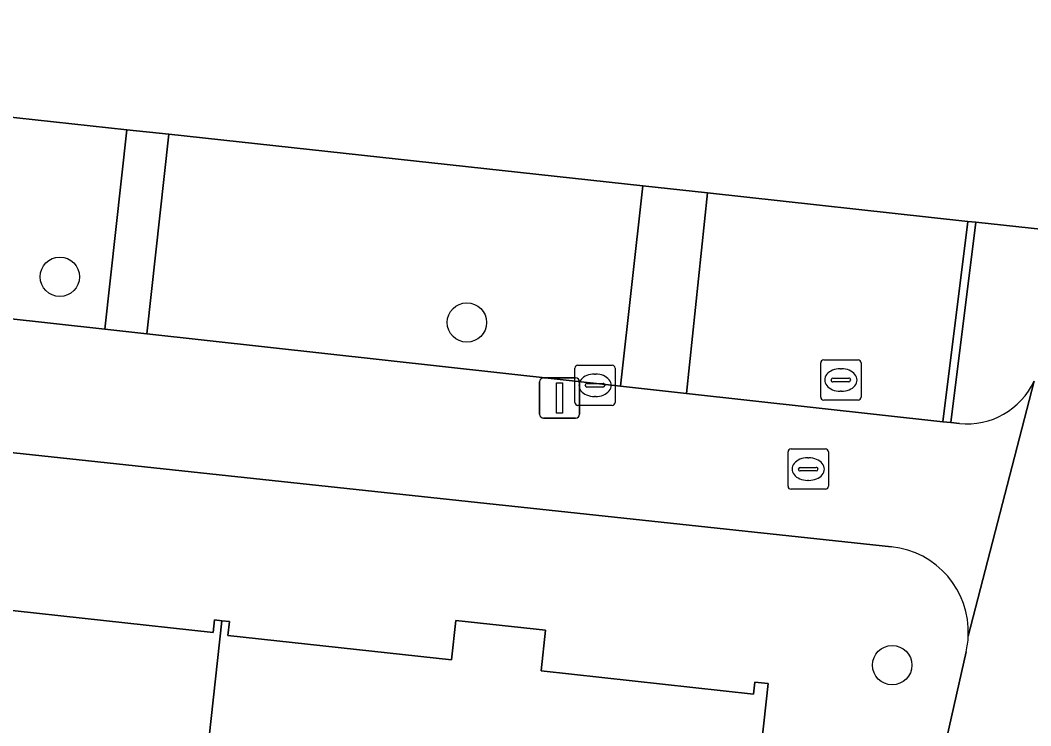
# Model space of a CAD drawing. Extents: x 162026 to 163502, y 387295 to 388169.
# Drawn here: x 162517.32 to 162542.4, y 387641.04 to 387658.56 of the extents above; entities that cross this region are included whole.
import ezdxf

# ---------------------------------------------------------------- set-up
doc = ezdxf.new("R2010")
doc.units = 0
for name, color, linetype in [('IMGEO_Boom', 7, 'Continuous'), ('IMGEO_Brandkraan', 7, 'Continuous'), ('IMGEO_Erf', 7, 'Continuous'), ('IMGEO_Groenvoorziening', 7, 'Continuous'), ('IMGEO_Haag', 7, 'Continuous'), ('IMGEO_Kolk', 7, 'Continuous'), ('IMGEO_Lichtmast', 7, 'Continuous'), ('IMGEO_Pand', 7, 'Continuous'), ('IMGEO_Rioolput', 7, 'Continuous'), ('IMGEO_Voetpad_open', 7, 'Continuous')]:
    doc.layers.add(name, color=color, linetype=linetype)

msp = doc.modelspace()

# ---------------------------------------------------------------- linework, layer by layer
at = {"layer": 'IMGEO_Boom'}
for centre in [(162518.302, 387652.189), (162528.407, 387651.053), (162538.962, 387642.545)]:
    msp.add_circle(centre, 0.489, dxfattribs=at)
at = {"layer": 'IMGEO_Brandkraan'}
for p, q in [((162536.452, 387647.913), (162537.304, 387647.913)), ((162536.377, 387646.987), (162536.377, 387647.839)), ((162536.865, 387647.693), (162536.89, 387647.693)), ((162537.378, 387647.839), (162537.378, 387646.987)), ((162536.636, 387647.407), (162536.636, 387647.419)), ((162537.074, 387647.37), (162536.676, 387647.37)), ((162536.679, 387647.456), (162537.077, 387647.456)), ((162537.12, 387647.419), (162537.12, 387647.407)), ((162536.888, 387647.133), (162536.863, 387647.133)), ((162537.304, 387646.913), (162536.452, 387646.913))]:
    msp.add_line(p, q, dxfattribs=at)
for points in [[(162536.452, 387647.913), (162537.304, 387647.913)], [(162536.377, 387646.987), (162536.377, 387647.839)], [(162537.378, 387647.839), (162537.378, 387646.987)], [(162537.304, 387646.913), (162536.452, 387646.913)]]:
    msp.add_lwpolyline(points, dxfattribs=at)
for centre, radius, start, end in [((162536.454, 387647.837), 0.0765, 91.552, 178.448), ((162536.454, 387647.837), 0.0765, 91.552, 178.448), ((162537.302, 387647.837), 0.0765, 1.552, 88.448), ((162537.302, 387647.837), 0.0765, 1.552, 88.448), ((162536.676, 387647.416), 0.0403, 85.8775, 175.7526), ((162536.673, 387647.406), 0.0366, 178.938, 274.7102), ((162537.077, 387647.413), 0.043, 264.8664, 352.4533), ((162537.081, 387647.418), 0.0386, 1.7309, 96.639), ((162536.454, 387646.989), 0.0765, 181.552, 268.448), ((162536.454, 387646.989), 0.0765, 181.552, 268.448), ((162537.302, 387646.989), 0.0765, 271.552, 358.448), ((162537.302, 387646.989), 0.0765, 271.552, 358.448)]:
    msp.add_arc(centre, radius, start, end, dxfattribs=at)
for centre, major_axis, ratio, start_param, end_param in [((162536.864, 387647.413), (-0.387, 0.002), 0.722429, 4.712389, 7.853982), ((162536.889, 387647.413), (-0.39, 0.002), 0.717154, 1.570796, 4.712389)]:
    msp.add_ellipse(centre, major_axis=major_axis, ratio=ratio, start_param=start_param, end_param=end_param, dxfattribs=at)
at = {"layer": 'IMGEO_Erf'}
for points in [[(162501.596, 387671.208), (162500, 387671.381), (162498.785, 387671.513), (162495.528, 387658.506), (162495.612, 387658.497), (162499.728, 387658.047), (162500, 387658.017), (162500.126, 387658.003), (162506.15, 387657.345), (162507.217, 387657.229), (162519.969, 387655.839), (162521.005, 387655.726), (162532.77, 387654.443), (162534.375, 387654.269), (162540.839, 387653.564), (162541.038, 387653.542), (162543.402, 387653.284), (162547.957, 387672.382)], [(162538.948, 387645.486), (162500, 387649.655), (162499.957, 387649.257), (162494.698, 387649.82)], [(162516.656, 387643.948), (162522.106, 387643.353), (162522.141, 387643.667), (162522.325, 387643.647), (162522.51, 387643.627), (162522.472, 387643.285), (162528.024, 387642.679), (162528.131, 387643.655), (162530.358, 387643.412), (162530.248, 387642.404), (162535.521, 387641.828), (162535.553, 387642.122), (162535.885, 387642.086), (162534.959, 387633.61), (162534.631, 387633.646), (162534.663, 387633.936), (162521.423, 387635.382), (162507.893, 387636.86)], [(162538.951, 387636.628), (162539.356, 387636.493), (162540.796, 387642.874)]]:
    msp.add_lwpolyline(points, dxfattribs=at)
for centre, radius, start, end in [((162538.721, 387643.366), 2.132, 357.3646, 83.8932), ((162538.776, 387643.357), 2.077, 346.5574, 357.549)]:
    msp.add_arc(centre, radius, start, end, dxfattribs=at)
at = {"layer": 'IMGEO_Groenvoorziening'}
for points in [[(162519.969, 387655.839), (162507.217, 387657.229), (162506.672, 387652.294), (162519.419, 387650.887)], [(162532.77, 387654.443), (162521.005, 387655.726), (162520.458, 387650.772), (162532.221, 387649.473)], [(162540.839, 387653.564), (162534.375, 387654.269), (162533.854, 387649.293), (162540.22, 387648.59)], [(162541.038, 387653.542), (162540.839, 387653.564), (162540.22, 387648.59), (162540.419, 387648.568)]]:
    msp.add_lwpolyline(points, close=True, dxfattribs=at)
msp.add_lwpolyline([(162543.402, 387653.284), (162541.038, 387653.542), (162540.419, 387648.568), (162540.63, 387648.545)], dxfattribs=at)
msp.add_arc((162540.822, 387650.367), 1.832, 263.9814, 335.2487, dxfattribs=at)
at = {"layer": 'IMGEO_Haag'}
msp.add_lwpolyline([(162541.038, 387653.542), (162540.839, 387653.564), (162540.22, 387648.59), (162540.419, 387648.568)], close=True, dxfattribs=at)
at = {"layer": 'IMGEO_Kolk'}
for p, q in [((162531.086, 387649.068), (162531.086, 387649.92)), ((162531.161, 387649.994), (162532.013, 387649.994)), ((162532.087, 387649.92), (162532.087, 387649.068)), ((162531.574, 387649.774), (162531.599, 387649.774)), ((162531.345, 387649.488), (162531.345, 387649.5)), ((162531.783, 387649.451), (162531.385, 387649.451)), ((162531.388, 387649.537), (162531.786, 387649.537)), ((162531.829, 387649.5), (162531.829, 387649.488)), ((162531.597, 387649.214), (162531.572, 387649.214)), ((162532.013, 387648.994), (162531.161, 387648.994))]:
    msp.add_line(p, q, dxfattribs=at)
for points in [[(162531.086, 387649.068), (162531.086, 387649.92)], [(162531.161, 387649.994), (162532.013, 387649.994)], [(162532.087, 387649.92), (162532.087, 387649.068)], [(162532.013, 387648.994), (162531.161, 387648.994)]]:
    msp.add_lwpolyline(points, dxfattribs=at)
for centre, radius, start, end in [((162531.163, 387649.918), 0.0765, 91.552, 178.448), ((162531.163, 387649.918), 0.0765, 91.552, 178.448), ((162532.011, 387649.918), 0.0765, 1.552, 88.448), ((162532.011, 387649.918), 0.0765, 1.552, 88.448), ((162531.385, 387649.497), 0.0403, 85.8775, 175.7526), ((162531.382, 387649.487), 0.0366, 178.938, 274.7102), ((162531.786, 387649.494), 0.043, 264.8664, 352.4533), ((162531.79, 387649.499), 0.0386, 1.7309, 96.639), ((162531.163, 387649.07), 0.0765, 181.552, 268.448), ((162531.163, 387649.07), 0.0765, 181.552, 268.448), ((162532.011, 387649.07), 0.0765, 271.552, 358.448), ((162532.011, 387649.07), 0.0765, 271.552, 358.448)]:
    msp.add_arc(centre, radius, start, end, dxfattribs=at)
for centre, major_axis, ratio, start_param, end_param in [((162531.573, 387649.494), (-0.387, 0.002), 0.722429, 4.712389, 7.853982), ((162531.598, 387649.494), (-0.39, 0.002), 0.717154, 1.570796, 4.712389)]:
    msp.add_ellipse(centre, major_axis=major_axis, ratio=ratio, start_param=start_param, end_param=end_param, dxfattribs=at)
at = {"layer": 'IMGEO_Lichtmast'}
for p, q in [((162530.311, 387649.678), (162531.101, 387649.678)), ((162531.101, 387649.678), (162530.311, 387649.678)), ((162530.211, 387648.778), (162530.211, 387649.578)), ((162530.211, 387649.578), (162530.211, 387648.778)), ((162531.201, 387649.578), (162531.201, 387648.778)), ((162531.201, 387648.778), (162531.201, 387649.578)), ((162531.101, 387648.678), (162530.311, 387648.678)), ((162530.311, 387648.678), (162531.101, 387648.678))]:
    msp.add_line(p, q, dxfattribs=at)
msp.add_lwpolyline([(162530.631, 387649.553), (162530.781, 387649.553), (162530.781, 387648.803), (162530.631, 387648.803), (162530.631, 387649.553)], dxfattribs=at)
for centre, start, end in [((162530.311, 387649.578), 90, 180), ((162530.311, 387649.578), 90, 180), ((162531.101, 387649.578), 0, 90), ((162531.101, 387649.578), 360, 90), ((162530.311, 387648.778), 180, 270), ((162530.311, 387648.778), 180, 270), ((162531.101, 387648.778), 270, 0), ((162531.101, 387648.778), 270, 0)]:
    msp.add_arc(centre, 0.1, start, end, dxfattribs=at)
at = {"layer": 'IMGEO_Pand'}
for points in [[(162522.141, 387643.667), (162522.106, 387643.353), (162516.656, 387643.948), (162516.759, 387644.892), (162514.578, 387645.13), (162514.477, 387644.203), (162508.881, 387644.815), (162508.906, 387645.043), (162508.789, 387645.055), (162507.893, 387636.86), (162521.423, 387635.382), (162522.325, 387643.647)], [(162535.885, 387642.086), (162535.553, 387642.122), (162535.521, 387641.828), (162530.248, 387642.404), (162530.358, 387643.412), (162528.131, 387643.655), (162528.024, 387642.679), (162522.472, 387643.285), (162522.51, 387643.627), (162522.325, 387643.647), (162521.423, 387635.382), (162534.663, 387633.936), (162534.631, 387633.646), (162534.959, 387633.61)]]:
    msp.add_lwpolyline(points, close=True, dxfattribs=at)
at = {"layer": 'IMGEO_Rioolput'}
for p, q in [((162537.262, 387650.125), (162538.114, 387650.125)), ((162537.187, 387649.199), (162537.187, 387650.051)), ((162537.675, 387649.905), (162537.7, 387649.905)), ((162538.188, 387650.051), (162538.188, 387649.199)), ((162537.446, 387649.619), (162537.446, 387649.631)), ((162537.489, 387649.668), (162537.887, 387649.668)), ((162537.93, 387649.631), (162537.93, 387649.619)), ((162537.884, 387649.582), (162537.486, 387649.582)), ((162538.114, 387649.125), (162537.262, 387649.125)), ((162537.698, 387649.345), (162537.673, 387649.345))]:
    msp.add_line(p, q, dxfattribs=at)
for points in [[(162537.262, 387650.125), (162538.114, 387650.125)], [(162537.187, 387649.199), (162537.187, 387650.051)], [(162538.188, 387650.051), (162538.188, 387649.199)], [(162538.114, 387649.125), (162537.262, 387649.125)]]:
    msp.add_lwpolyline(points, dxfattribs=at)
for centre, radius, start, end in [((162537.264, 387650.049), 0.0765, 91.552, 178.448), ((162537.264, 387650.049), 0.0765, 91.552, 178.448), ((162538.112, 387650.049), 0.0765, 1.552, 88.448), ((162538.112, 387650.049), 0.0765, 1.552, 88.448), ((162537.486, 387649.628), 0.0403, 85.8775, 175.7526), ((162537.483, 387649.618), 0.0366, 178.938, 274.7102), ((162537.887, 387649.625), 0.043, 264.8664, 352.4533), ((162537.891, 387649.63), 0.0386, 1.7309, 96.639), ((162537.264, 387649.201), 0.0765, 181.552, 268.448), ((162537.264, 387649.201), 0.0765, 181.552, 268.448), ((162538.112, 387649.201), 0.0765, 271.552, 358.448), ((162538.112, 387649.201), 0.0765, 271.552, 358.448)]:
    msp.add_arc(centre, radius, start, end, dxfattribs=at)
for centre, major_axis, ratio, start_param, end_param in [((162537.674, 387649.625), (-0.387, 0.002), 0.722429, 4.712389, 7.853982), ((162537.699, 387649.625), (-0.39, 0.002), 0.717154, 1.570796, 4.712389)]:
    msp.add_ellipse(centre, major_axis=major_axis, ratio=ratio, start_param=start_param, end_param=end_param, dxfattribs=at)
at = {"layer": 'IMGEO_Voetpad_open'}
for points in [[(162521.005, 387655.726), (162519.969, 387655.839), (162519.419, 387650.887), (162520.458, 387650.772)], [(162534.375, 387654.269), (162532.77, 387654.443), (162532.221, 387649.473), (162533.854, 387649.293)]]:
    msp.add_lwpolyline(points, close=True, dxfattribs=at)
for points in [[(162520.458, 387650.772), (162519.419, 387650.887), (162506.672, 387652.294), (162505.596, 387652.413), (162500, 387653.042), (162499.505, 387653.098), (162495.604, 387653.537)], [(162540.63, 387648.545), (162540.419, 387648.568), (162540.22, 387648.59), (162533.854, 387649.293), (162532.221, 387649.473), (162520.458, 387650.772)], [(162494.74, 387650.218), (162500, 387649.655), (162538.948, 387645.486)], [(162540.851, 387643.268), (162542.486, 387649.6)], [(162542.486, 387649.6), (162540.851, 387643.268)], [(162540.796, 387642.874), (162539.356, 387636.493), (162537.049, 387626.275), (162536.747, 387624.937), (162536.473, 387623.81), (162535.72, 387620.712)]]:
    msp.add_lwpolyline(points, dxfattribs=at)
for centre, radius, start, end in [((162540.822, 387650.367), 1.832, 263.9814, 335.2487), ((162538.721, 387643.366), 2.132, 357.3646, 83.8932), ((162538.776, 387643.357), 2.077, 346.5574, 357.549)]:
    msp.add_arc(centre, radius, start, end, dxfattribs=at)

doc.saveas('drawing.dxf')
